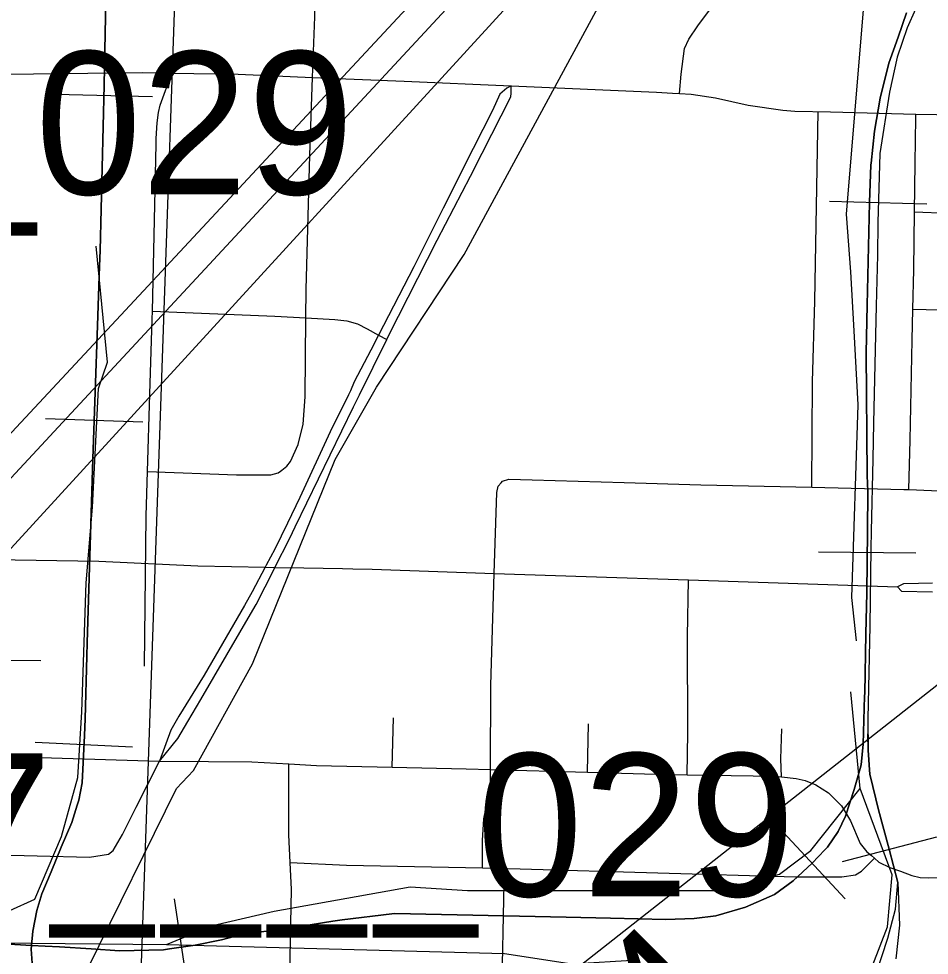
# Model space of a CAD drawing. Extents: x -157.2 to -99.3, y 12.2 to 46.2.
# Drawn here: x -147.694 to -146.992, y 36.444 to 37.165 of the extents above; entities that cross this region are included whole.
import ezdxf

# ---------------------------------------------------------------- set-up
doc = ezdxf.new("R2010")
doc.units = 0
for name, color, linetype in [('tdCoCityStreetMajor', 7, 'Continuous'), ('tdCoCityStreetMinor', 7, 'Continuous'), ('tdCoHydroRiver', 7, 'Continuous'), ('tdCoRRCL', 7, 'Continuous'), ('tdCoSectLine', 7, 'Continuous'), ('tdCoStrucPriMaintName', 7, 'Continuous'), ('tdStHwyPriRefPost1', 7, 'Continuous')]:
    doc.layers.add(name, color=color, linetype=linetype)

msp = doc.modelspace()

# ---------------------------------------------------------------- linework, layer by layer
at = {"layer": 'tdCoCityStreetMajor'}
for points in [[(-147.70315, 37.12233), (-147.70315, 37.12233), (-147.59821, 37.12357), (-147.57553, 37.12319)], [(-147.57553, 37.12319), (-147.52448, 37.12234), (-147.4671, 37.11991)], [(-147.4671, 37.11991), (-147.39649, 37.11691), (-147.3141, 37.11345), (-147.20216, 37.10853), (-147.18983, 37.10779), (-147.18435, 37.1075), (-147.17553, 37.10705), (-147.15679, 37.10409), (-147.13163, 37.09866), (-147.10475, 37.09472), (-147.09563, 37.09398)], [(-147.09563, 37.09398), (-147.06812, 37.09349), (-147.00239, 37.09172), (-146.92327, 37.09024)], [(-147.78942, 36.74943), (-147.76057, 36.7489), (-147.71268, 36.74864), (-147.63184, 36.74742), (-147.55564, 36.74372), (-147.50368, 36.74277), (-147.49615, 36.74263), (-147.47382, 36.74222), (-147.44418, 36.74167)], [(-147.44418, 36.74167), (-147.43626, 36.74153), (-147.42124, 36.74125), (-147.32717, 36.73801), (-147.25651, 36.73558), (-147.17757, 36.73297), (-147.01658, 36.72766)], [(-146.98944, 36.73049), (-147.0003, 36.73037), (-147.01189, 36.72988), (-147.01658, 36.72766)], [(-147.01658, 36.72766), (-147.01337, 36.72445), (-146.98951, 36.7237)]]:
    msp.add_lwpolyline(points, dxfattribs=at)
at = {"layer": 'tdCoCityStreetMinor'}
for p, q in [((-147.00339, 37.0163), (-147.00287, 37.05394)), ((-147.71496, 36.67124), (-147.67643, 36.67086)), ((-147.40589, 36.58878), (-147.40472, 36.62687)), ((-147.2553, 36.58488), (-147.25453, 36.62207)), ((-147.71719, 36.5974), (-147.58509, 36.59356)), ((-147.17866, 36.58289), (-147.11075, 36.58189)), ((-147.62439, 36.52179), (-147.62426, 36.52189))]:
    msp.add_line(p, q, dxfattribs=at)
for points in [[(-147.4671, 37.11991), (-147.46537, 37.16658), (-147.46439, 37.23193), (-147.46134, 37.32483), (-147.46121, 37.32869), (-147.46107, 37.33298), (-147.46019, 37.35968), (-147.45361, 37.53793), (-147.45361, 37.53793)], [(-147.18435, 37.1075), (-147.18323, 37.12236), (-147.18052, 37.14209), (-147.17731, 37.14948), (-147.17041, 37.1596), (-147.1418, 37.19807), (-147.12281, 37.22445), (-147.11566, 37.23752), (-147.08952, 37.28388), (-147.08187, 37.29474), (-147.07423, 37.30238), (-147.05996, 37.31227)], [(-147.58778, 37.0685), (-147.58769, 37.07287), (-147.58695, 37.08496), (-147.58596, 37.09285), (-147.58448, 37.09852), (-147.57553, 37.12319)], [(-147.49182, 36.81669), (-147.49077, 36.81739), (-147.48707, 36.82059), (-147.48412, 36.82405), (-147.4782, 36.83736), (-147.4745, 36.8529), (-147.47277, 36.87386), (-147.47223, 36.93478), (-147.47203, 36.95672), (-147.46932, 37.06005), (-147.4671, 37.11991)], [(-147.3141, 37.11345), (-147.31755, 37.11157), (-147.32298, 37.10689), (-147.32865, 37.09456), (-147.3435, 37.06514)], [(-147.33639, 37.06154), (-147.31435, 37.10492), (-147.3141, 37.10788), (-147.3141, 37.11059), (-147.31411, 37.11241), (-147.3141, 37.11345)], [(-147.08251, 36.80433), (-147.08205, 36.88545), (-147.08032, 36.9476), (-147.07771, 37.09366)], [(-147.00287, 37.05394), (-147.00239, 37.08882), (-147.00239, 37.09172)], [(-147.59244, 36.87595), (-147.59065, 36.93379), (-147.59052, 36.93993), (-147.58778, 37.0685)], [(-147.3435, 37.06514), (-147.36663, 37.01934), (-147.38907, 36.97397), (-147.41631, 36.9215), (-147.41633, 36.92147)], [(-147.4099, 36.91821), (-147.4083, 36.92144), (-147.37106, 36.99468), (-147.34542, 37.04376), (-147.33639, 37.06154)], [(-147.00767, 36.80254), (-147.00687, 36.84058), (-147.00524, 36.91762), (-147.0047, 36.94154), (-147.00401, 36.97163), (-147.00339, 37.0163)], [(-147.00339, 37.0163), (-146.97738, 37.01528), (-146.93216, 37.01444), (-146.92827, 37.01436)], [(-147.59052, 36.93993), (-147.49619, 36.93606), (-147.47223, 36.93478)], [(-147.47223, 36.93478), (-147.45008, 36.9336), (-147.44071, 36.93236), (-147.43257, 36.93015), (-147.42517, 36.9262), (-147.41631, 36.9215), (-147.40995, 36.91812)], [(-147.0047, 36.94154), (-146.94335, 36.93981), (-146.9297, 36.9398)], [(-147.41633, 36.92147), (-147.42236, 36.90985), (-147.43518, 36.88544), (-147.43806, 36.87867)], [(-147.43109, 36.87546), (-147.40995, 36.91812), (-147.4099, 36.91821)], [(-147.43806, 36.87867), (-147.43937, 36.87557), (-147.45368, 36.84697), (-147.47686, 36.79641), (-147.48649, 36.77679)], [(-147.59657, 36.66671), (-147.59533, 36.78237), (-147.59428, 36.81645), (-147.59244, 36.87595)], [(-147.48049, 36.77386), (-147.43568, 36.8662), (-147.43109, 36.87546)], [(-147.59428, 36.81645), (-147.52579, 36.81393), (-147.4994, 36.81393), (-147.49373, 36.81541), (-147.49182, 36.81669)], [(-147.32996, 36.58702), (-147.32975, 36.65191), (-147.32717, 36.73801), (-147.32531, 36.80037), (-147.32407, 36.80506), (-147.32182, 36.80784)], [(-147.32182, 36.80784), (-147.32087, 36.809), (-147.31594, 36.81048), (-147.29793, 36.80999), (-147.22698, 36.80797)], [(-147.22698, 36.80797), (-147.16797, 36.80629), (-147.08251, 36.80433), (-147.01166, 36.8027), (-147.00767, 36.80253), (-146.93796, 36.79964), (-146.93389, 36.79947)], [(-147.48649, 36.77679), (-147.49634, 36.75671), (-147.50285, 36.74434)], [(-147.49685, 36.74123), (-147.49615, 36.74263), (-147.48475, 36.76509), (-147.48049, 36.77386)], [(-147.50285, 36.74434), (-147.50368, 36.74277), (-147.5136, 36.72391), (-147.51963, 36.71342)], [(-147.51318, 36.70969), (-147.51064, 36.71404), (-147.49685, 36.74123)], [(-147.17866, 36.58289), (-147.17808, 36.61517), (-147.17833, 36.6894), (-147.17757, 36.73297)], [(-147.51963, 36.71342), (-147.55059, 36.65954), (-147.57022, 36.62815)], [(-147.56334, 36.62395), (-147.55331, 36.6408), (-147.51318, 36.70969)], [(-147.57022, 36.62815), (-147.57032, 36.62798), (-147.57624, 36.61737), (-147.58509, 36.59356)], [(-147.58509, 36.59356), (-147.57106, 36.61096), (-147.56334, 36.62395)], [(-147.10591, 36.58138), (-147.10646, 36.5953), (-147.10573, 36.61822)], [(-147.62426, 36.52189), (-147.62069, 36.52475), (-147.61354, 36.53708), (-147.60303, 36.55795), (-147.58509, 36.59356)], [(-147.58509, 36.59356), (-147.54735, 36.59326), (-147.51395, 36.59299), (-147.50446, 36.59242), (-147.48556, 36.5913)], [(-147.49225, 36.21112), (-147.49017, 36.24114), (-147.48942, 36.28082), (-147.48895, 36.28695), (-147.48598, 36.3637), (-147.48338, 36.49458), (-147.48435, 36.51534), (-147.48536, 36.53675), (-147.48556, 36.5913)], [(-147.48556, 36.5913), (-147.46414, 36.59003), (-147.40589, 36.58878), (-147.34872, 36.58756), (-147.32996, 36.58702), (-147.2553, 36.58488), (-147.1941, 36.58312), (-147.17866, 36.58289)], [(-147.33632, 36.5112), (-147.33616, 36.53231), (-147.33517, 36.54908), (-147.33123, 36.56881), (-147.32999, 36.57818), (-147.32996, 36.58702)], [(-147.11075, 36.58189), (-147.10591, 36.58138), (-147.09447, 36.58016), (-147.08757, 36.57844), (-147.07943, 36.57523), (-147.06981, 36.56907), (-147.0597, 36.55896), (-147.0528, 36.54761), (-147.0454, 36.5301), (-147.04022, 36.52369), (-147.03652, 36.52073), (-147.03424, 36.51875)], [(-147.72004, 36.52156), (-147.63894, 36.51957), (-147.62439, 36.52179)], [(-147.48435, 36.51534), (-147.44097, 36.51332), (-147.33632, 36.5112), (-147.30731, 36.51061), (-147.09522, 36.50444), (-147.05947, 36.50444), (-147.04886, 36.50592), (-147.04418, 36.50864), (-147.03424, 36.51875)], [(-147.03424, 36.51875), (-147.03424, 36.51875), (-147.03085, 36.5158), (-147.02246, 36.51161), (-147.01433, 36.50865), (-147.00545, 36.50544), (-146.99904, 36.50396), (-146.99291, 36.50357), (-146.97491, 36.50381), (-146.95191, 36.50322), (-146.94719, 36.5031)]]:
    msp.add_lwpolyline(points, dxfattribs=at)
at = {"layer": 'tdCoHydroRiver'}
for points in [[(-147.35034, 36.98365), (-146.98269, 37.66209), (-146.91276, 37.81272)], [(-147.66047, 35.83163), (-147.654, 35.83615), (-147.63766, 35.89876), (-147.63796, 35.98248), (-147.64973, 36.05395), (-147.65787, 36.13952), (-147.65745, 36.19794), (-147.66148, 36.21862), (-147.65806, 36.36538), (-147.63993, 36.43425), (-147.57207, 36.57248), (-147.55898, 36.58624), (-147.51356, 36.66839), (-147.44979, 36.82571), (-147.4179, 36.88147), (-147.35034, 36.98365)]]:
    msp.add_lwpolyline(points, dxfattribs=at)
at = {"layer": 'tdCoRRCL'}
for p, q in [((-147.59041, 37.10483), (-147.66538, 37.10668)), ((-146.99385, 37.02221), (-147.06881, 37.02437)), ((-147.04986, 36.92474), (-147.05249, 36.97025)), ((-147.59785, 36.85458), (-147.6728, 36.85715)), ((-147.64168, 36.73073), (-147.63665, 36.789)), ((-147.07742, 36.7547), (-147.00242, 36.75394)), ((-147.64487, 36.63134), (-147.64168, 36.73073)), ((-147.04538, 36.57241), (-147.05246, 36.64687)), ((-147.64807, 36.5809), (-147.64487, 36.63134)), ((-147.60588, 36.60421), (-147.68079, 36.60779)), ((-147.10785, 36.54234), (-147.05681, 36.48738)), ((-146.98656, 36.53484), (-147.05912, 36.51585)), ((-147.31958, 36.51184), (-147.32122, 36.43686)), ((-147.70029, 36.47837), (-147.68106, 36.48722)), ((-147.57379, 36.48733), (-147.56263, 36.41316)), ((-147.54439, 36.46699), (-147.49668, 36.47808)), ((-147.57959, 36.45234), (-147.54439, 36.46699)), ((-147.71687, 36.45364), (-147.57959, 36.45234))]:
    msp.add_line(p, q, dxfattribs=at)
for points in [[(-147.62533, 37.22986), (-147.62714, 37.14099), (-147.62769, 37.11399), (-147.63084, 36.98659), (-147.63125, 36.97451), (-147.63282, 36.92893), (-147.63634, 36.82616), (-147.6408, 36.68461), (-147.64107, 36.67437), (-147.64237, 36.62615), (-147.64299, 36.61331), (-147.64473, 36.57687), (-147.64735, 36.5635), (-147.64858, 36.55944), (-147.6526, 36.5462), (-147.66098, 36.52732), (-147.66859, 36.50819), (-147.67566, 36.49141), (-147.6796, 36.47856), (-147.68274, 36.46257), (-147.68377, 36.45163), (-147.68405, 36.44868), (-147.68326, 36.4378)], [(-147.68326, 36.4378), (-147.68405, 36.44868), (-147.68377, 36.45163), (-147.68274, 36.46257), (-147.6796, 36.47856), (-147.67566, 36.49141), (-147.66859, 36.50819), (-147.66098, 36.52732), (-147.6526, 36.5462), (-147.64858, 36.55944), (-147.64735, 36.5635), (-147.64473, 36.57687), (-147.64299, 36.61331), (-147.64237, 36.62615), (-147.64107, 36.67437), (-147.6408, 36.68461), (-147.63634, 36.82616), (-147.63282, 36.92893), (-147.63125, 36.97451), (-147.63084, 36.98659), (-147.62769, 37.11399), (-147.62714, 37.14099), (-147.62533, 37.22986)], [(-146.99631, 37.18713), (-147.009, 37.15802), (-147.01666, 37.13547), (-147.02279, 37.10855), (-147.03024, 37.06127), (-147.03177, 37.00808), (-147.03199, 36.98313), (-147.03291, 36.94404), (-147.03505, 36.85399), (-147.03562, 36.82589), (-147.03675, 36.77053), (-147.03702, 36.75725), (-147.0379, 36.69771), (-147.03943, 36.62592), (-147.03921, 36.60184), (-147.0379, 36.58323), (-147.03769, 36.58242), (-147.03111, 36.55609), (-147.02291, 36.5256), (-147.01623, 36.50007), (-147.01503, 36.46714), (-147.0179, 36.44137)], [(-147.70502, 36.45287), (-147.68377, 36.45163), (-147.67324, 36.45102), (-147.66211, 36.45037), (-147.63765, 36.44894), (-147.61591, 36.44741), (-147.58208, 36.44816), (-147.57749, 36.44885), (-147.5577, 36.45183), (-147.53725, 36.45576), (-147.52179, 36.45995), (-147.49531, 36.46362), (-147.46902, 36.46755), (-147.45149, 36.47017), (-147.44446, 36.47122), (-147.40618, 36.47594), (-147.4038, 36.47617), (-147.2718, 36.47328), (-147.23763, 36.47254), (-147.1949, 36.47149), (-147.17314, 36.47227), (-147.15636, 36.47437), (-147.13356, 36.48092), (-147.11127, 36.49089), (-147.09686, 36.50137), (-147.08218, 36.515), (-147.07239, 36.52523), (-147.07174, 36.5259), (-147.07038, 36.52732), (-147.06225, 36.53938), (-147.05649, 36.55118), (-147.04993, 36.57162), (-147.04519, 36.58787), (-147.04443, 36.5905), (-147.04286, 36.60649), (-147.04187, 36.64362), (-147.04181, 36.64581), (-147.04088, 36.69143), (-147.04023, 36.72314), (-147.03976, 36.7705), (-147.03945, 36.801), (-147.03996, 36.81332), (-147.04076, 36.90779), (-147.03992, 36.9445), (-147.03813, 37.02356), (-147.03697, 37.05266), (-147.03685, 37.05388), (-147.03434, 37.07848), (-147.0299, 37.10397), (-147.02316, 37.13078), (-147.01612, 37.15096), (-147.00956, 37.16957)], [(-147.00956, 37.16957), (-147.01612, 37.15096), (-147.02316, 37.13078), (-147.0299, 37.10397), (-147.03434, 37.07848), (-147.03685, 37.05388), (-147.03697, 37.05266), (-147.03813, 37.02356), (-147.03992, 36.9445), (-147.04076, 36.90779), (-147.03996, 36.81332), (-147.03945, 36.801), (-147.03976, 36.7705), (-147.04023, 36.72314), (-147.04088, 36.69143), (-147.04181, 36.64581), (-147.04187, 36.64362), (-147.04286, 36.60649), (-147.04443, 36.5905), (-147.04519, 36.58787), (-147.04993, 36.57162), (-147.05649, 36.55118), (-147.06225, 36.53938), (-147.07038, 36.52732), (-147.07174, 36.5259), (-147.07239, 36.52523), (-147.08218, 36.515), (-147.09686, 36.50137), (-147.11127, 36.49089), (-147.13356, 36.48092), (-147.15636, 36.47437), (-147.17314, 36.47227), (-147.1949, 36.47149), (-147.23763, 36.47254), (-147.2718, 36.47328), (-147.4038, 36.47617), (-147.40618, 36.47594), (-147.44446, 36.47122), (-147.45149, 36.47017), (-147.46902, 36.46755), (-147.49531, 36.46362), (-147.52179, 36.45995), (-147.53725, 36.45576), (-147.5577, 36.45183), (-147.57749, 36.44885), (-147.58208, 36.44816), (-147.61591, 36.44741), (-147.63765, 36.44894), (-147.66211, 36.45037), (-147.67324, 36.45102), (-147.68377, 36.45163), (-147.70502, 36.45287)], [(-147.05249, 36.97025), (-147.05579, 37.01453), (-147.04279, 37.17188)], [(-147.63665, 36.789), (-147.63214, 36.88045), (-147.62517, 36.90076), (-147.63383, 36.98999)], [(-147.04804, 36.68621), (-147.05171, 36.71949), (-147.04695, 36.86779), (-147.04986, 36.92474)], [(-147.03312, 36.42895), (-147.02385, 36.45717), (-147.01804, 36.47958), (-147.01623, 36.50007), (-147.02291, 36.5256), (-147.03111, 36.55609), (-147.03769, 36.58242), (-147.0379, 36.58323), (-147.03921, 36.60184), (-147.03932, 36.61444)], [(-147.68106, 36.48722), (-147.66058, 36.53551), (-147.64807, 36.5809)], [(-147.10748, 36.50652), (-147.08322, 36.52468), (-147.04538, 36.57241)], [(-147.03543, 36.43652), (-147.02423, 36.46588), (-147.0206, 36.5059), (-147.04538, 36.57241)], [(-147.49668, 36.47808), (-147.39191, 36.49679), (-147.34781, 36.49378), (-147.15208, 36.49375), (-147.10748, 36.50652)], [(-147.57959, 36.45234), (-147.31937, 36.44548), (-147.26754, 36.43748), (-147.21693, 36.44058)]]:
    msp.add_lwpolyline(points, dxfattribs=at)
at = {"layer": 'tdCoSectLine'}
msp.add_lwpolyline([(-147.60286, 36.32713), (-147.56849, 37.31792)], dxfattribs=at)
at = {"layer": 'tdCoStrucPriMaintName'}
msp.add_line((-146.68286, 36.88982), (-147.46028, 36.27967), dxfattribs=at)
for points in [[(-146.79424, 37.9172), (-146.63709, 37.9172), (-147.8224, 36.62339), (-148.06179, 36.25939)], [(-147.18082, 37.61215), (-146.95629, 37.61223), (-148.17413, 36.3007)], [(-147.64341, 37.33614), (-147.25472, 37.32331), (-148.17809, 36.33284)]]:
    msp.add_lwpolyline(points, dxfattribs=at)

# ---------------------------------------------------------------- texts
for p in [(-148.17159, 37.02988), (-147.83166, 36.4894)]:
    msp.add_text('97____029', height=0.11, dxfattribs=at).set_placement(p)
at = {"layer": 'tdStHwyPriRefPost1'}
msp.add_text('‒‒4', height=0.1, rotation=45, dxfattribs=at).set_placement((-147.29449, 36.24771))

doc.saveas('drawing.dxf')
